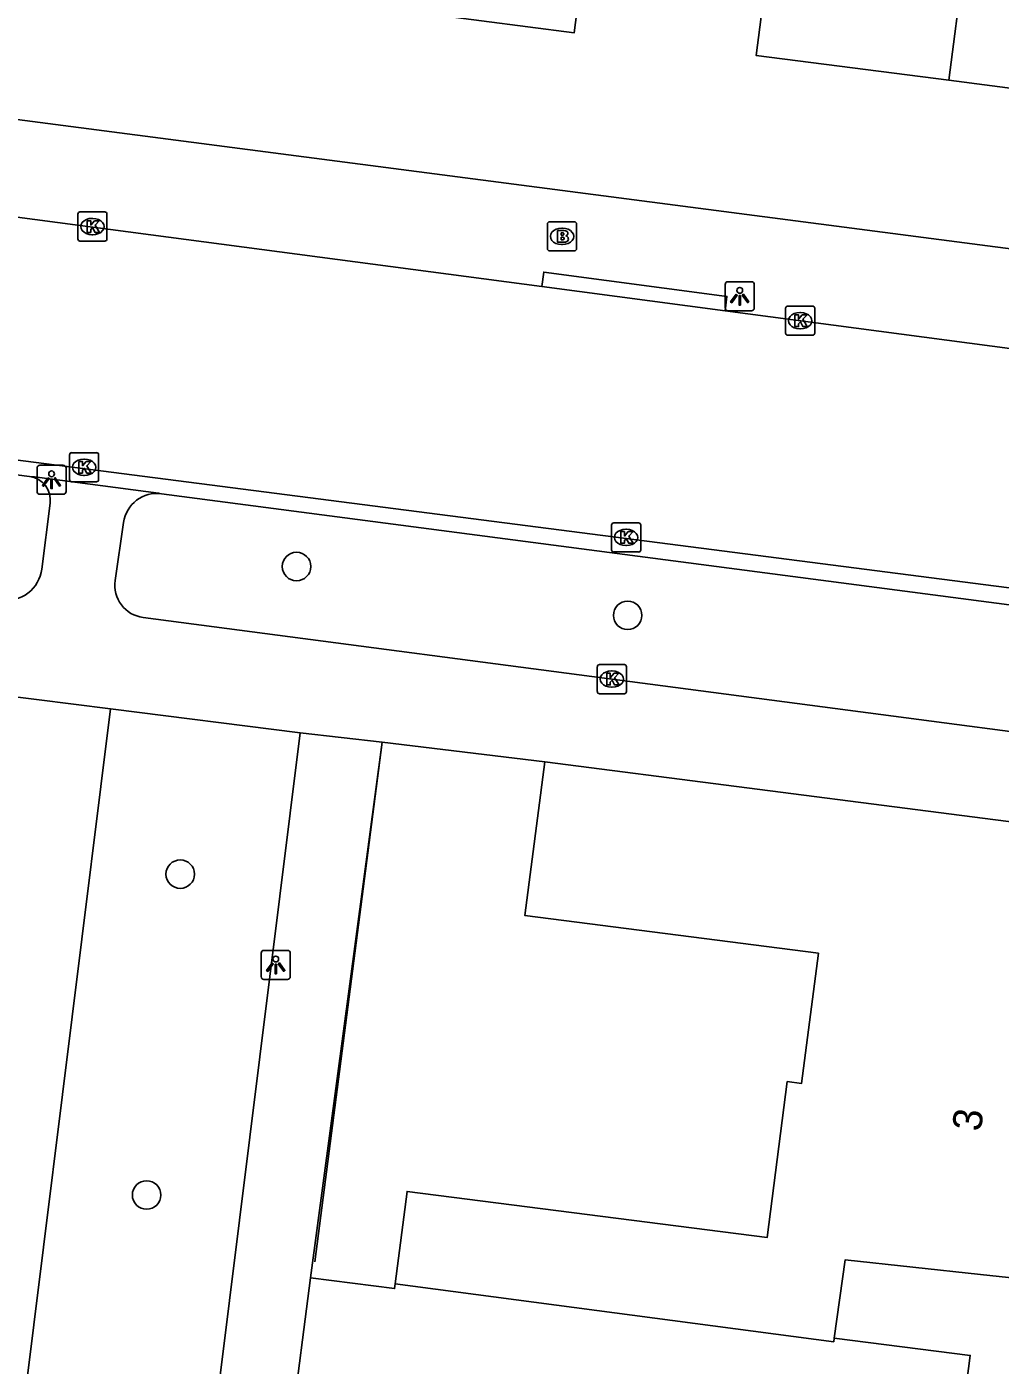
# Model space of a CAD drawing. Extents: x 162186 to 163152, y 385513 to 386513.
# Drawn here: x 162370.33 to 162403.73, y 386100.97 to 386146.91 of the extents above; entities that cross this region are included whole.
import ezdxf

# ---------------------------------------------------------------- set-up
doc = ezdxf.new("R2010")
doc.units = 0
for name, color, linetype in [('IMGEO_Boom', 7, 'Continuous'), ('IMGEO_Brandkraan', 7, 'Continuous'), ('IMGEO_Groenvoorziening', 7, 'Continuous'), ('IMGEO_Kolk', 7, 'Continuous'), ('IMGEO_Lichtpunt', 7, 'Continuous'), ('IMGEO_Muur', 7, 'Continuous'), ('IMGEO_Pand', 7, 'Continuous'), ('IMGEO_Pand_nummerreeks', 7, 'Continuous'), ('IMGEO_Rijbaan_lokaal_gesloten', 7, 'Continuous'), ('IMGEO_Voetpad_open', 7, 'Continuous')]:
    doc.layers.add(name, color=color, linetype=linetype)

msp = doc.modelspace()

# ---------------------------------------------------------------- linework, layer by layer
at = {"layer": 'IMGEO_Boom'}
for centre in [(162379.585, 386128.383), (162390.945, 386126.707), (162375.595, 386117.825), (162374.442, 386106.811)]:
    msp.add_circle(centre, 0.489, dxfattribs=at)
at = {"layer": 'IMGEO_Brandkraan'}
for p, q in [((162388.268, 386140.216), (162389.12, 386140.216)), ((162388.193, 386139.29), (162388.193, 386140.142)), ((162388.681, 386139.996), (162388.706, 386139.996)), ((162389.194, 386140.142), (162389.194, 386139.29)), ((162388.704, 386139.436), (162388.679, 386139.436)), ((162389.12, 386139.216), (162388.268, 386139.216))]:
    msp.add_line(p, q, dxfattribs=at)
for points in [[(162388.268, 386140.216), (162389.12, 386140.216)], [(162388.193, 386139.29), (162388.193, 386140.142)], [(162388.541, 386139.916), (162388.541, 386139.516), (162388.754, 386139.516)], [(162388.772, 386139.916), (162388.541, 386139.916)], [(162388.72, 386139.835), (162388.666, 386139.835), (162388.666, 386139.759)], [(162388.666, 386139.759), (162388.719, 386139.759)], [(162389.194, 386140.142), (162389.194, 386139.29)], [(162388.728, 386139.683), (162388.666, 386139.683), (162388.666, 386139.602)], [(162388.666, 386139.602), (162388.728, 386139.602)], [(162389.12, 386139.216), (162388.268, 386139.216)]]:
    msp.add_lwpolyline(points, dxfattribs=at)
for centre, radius, start, end in [((162388.27, 386140.14), 0.0765, 91.552, 178.448), ((162388.27, 386140.14), 0.0765, 91.552, 178.448), ((162389.118, 386140.14), 0.0765, 1.552, 88.448), ((162389.118, 386140.14), 0.0765, 1.552, 88.448), ((162388.721, 386139.797), 0.0379, 267.8285, 90.9355), ((162388.776, 386139.771), 0.145, 59.4692, 91.5367), ((162388.801, 386139.818), 0.0922, 285.5137, 58.1501), ((162388.806, 386139.626), 0.105, 301.3115, 78.989), ((162388.27, 386139.292), 0.0765, 181.552, 268.448), ((162388.27, 386139.292), 0.0765, 181.552, 268.448), ((162388.729, 386139.642), 0.0404, 269.8759, 90.5077), ((162388.76, 386139.767), 0.251, 268.6676, 293.5347), ((162389.118, 386139.292), 0.0765, 271.552, 358.448), ((162389.118, 386139.292), 0.0765, 271.552, 358.448)]:
    msp.add_arc(centre, radius, start, end, dxfattribs=at)
for centre, major_axis, ratio, start_param, end_param in [((162388.68, 386139.716), (-0.387, 0.002), 0.722429, 4.712389, 7.853982), ((162388.705, 386139.716), (-0.39, 0.002), 0.717154, 1.570796, 4.712389)]:
    msp.add_ellipse(centre, major_axis=major_axis, ratio=ratio, start_param=start_param, end_param=end_param, dxfattribs=at)
at = {"layer": 'IMGEO_Groenvoorziening'}
msp.add_lwpolyline([(162373.204, 386123.496), (162366.618, 386070.643)], dxfattribs=at)
at = {"layer": 'IMGEO_Kolk'}
for p, q in [((162372.081, 386139.627), (162372.081, 386140.479)), ((162372.156, 386140.553), (162373.008, 386140.553)), ((162372.569, 386140.333), (162372.594, 386140.333)), ((162373.082, 386140.479), (162373.082, 386139.627)), ((162372.592, 386139.773), (162372.567, 386139.773)), ((162373.008, 386139.553), (162372.156, 386139.553)), ((162396.363, 386136.395), (162396.363, 386137.247)), ((162396.438, 386137.321), (162397.29, 386137.321)), ((162396.851, 386137.101), (162396.876, 386137.101)), ((162397.364, 386137.247), (162397.364, 386136.395)), ((162396.874, 386136.541), (162396.849, 386136.541)), ((162397.29, 386136.321), (162396.438, 386136.321)), ((162371.795, 386131.365), (162371.795, 386132.217)), ((162371.87, 386132.291), (162372.722, 386132.291)), ((162372.283, 386132.071), (162372.308, 386132.071)), ((162372.796, 386132.217), (162372.796, 386131.365)), ((162372.306, 386131.511), (162372.281, 386131.511)), ((162372.722, 386131.291), (162371.87, 386131.291)), ((162390.391, 386128.956), (162390.391, 386129.808)), ((162390.466, 386129.882), (162391.318, 386129.882)), ((162390.879, 386129.662), (162390.904, 386129.662)), ((162391.392, 386129.808), (162391.392, 386128.956)), ((162391.318, 386128.882), (162390.466, 386128.882)), ((162390.902, 386129.102), (162390.877, 386129.102)), ((162389.979, 386125.019), (162390.831, 386125.019)), ((162389.904, 386124.093), (162389.904, 386124.945)), ((162390.392, 386124.799), (162390.417, 386124.799)), ((162390.905, 386124.945), (162390.905, 386124.093)), ((162390.415, 386124.239), (162390.39, 386124.239)), ((162390.831, 386124.019), (162389.979, 386124.019))]:
    msp.add_line(p, q, dxfattribs=at)
for points in [[(162372.081, 386139.627), (162372.081, 386140.479)], [(162372.156, 386140.553), (162373.008, 386140.553)], [(162372.402, 386140.253), (162372.525, 386140.253), (162372.525, 386140.102), (162372.655, 386140.253), (162372.819, 386140.253), (162372.673, 386140.102), (162372.826, 386139.853), (162372.674, 386139.853), (162372.589, 386140.017), (162372.525, 386139.95), (162372.525, 386139.853), (162372.402, 386139.853), (162372.402, 386140.253)], [(162373.082, 386140.479), (162373.082, 386139.627)], [(162373.008, 386139.553), (162372.156, 386139.553)], [(162396.363, 386136.395), (162396.363, 386137.247)], [(162396.438, 386137.321), (162397.29, 386137.321)], [(162396.684, 386137.021), (162396.807, 386137.021), (162396.807, 386136.87), (162396.937, 386137.021), (162397.101, 386137.021), (162396.955, 386136.87), (162397.108, 386136.621), (162396.956, 386136.621), (162396.871, 386136.785), (162396.807, 386136.718), (162396.807, 386136.621), (162396.684, 386136.621), (162396.684, 386137.021)], [(162397.364, 386137.247), (162397.364, 386136.395)], [(162397.29, 386136.321), (162396.438, 386136.321)], [(162371.795, 386131.365), (162371.795, 386132.217)], [(162371.87, 386132.291), (162372.722, 386132.291)], [(162372.116, 386131.991), (162372.239, 386131.991), (162372.239, 386131.84), (162372.369, 386131.991), (162372.533, 386131.991), (162372.387, 386131.84), (162372.54, 386131.591), (162372.388, 386131.591), (162372.303, 386131.755), (162372.239, 386131.688), (162372.239, 386131.591), (162372.116, 386131.591), (162372.116, 386131.991)], [(162372.796, 386132.217), (162372.796, 386131.365)], [(162372.722, 386131.291), (162371.87, 386131.291)], [(162390.391, 386128.956), (162390.391, 386129.808)], [(162390.466, 386129.882), (162391.318, 386129.882)], [(162390.712, 386129.582), (162390.835, 386129.582), (162390.835, 386129.431), (162390.965, 386129.582), (162391.129, 386129.582), (162390.983, 386129.431), (162391.136, 386129.182), (162390.984, 386129.182), (162390.899, 386129.346), (162390.835, 386129.279), (162390.835, 386129.182), (162390.712, 386129.182), (162390.712, 386129.582)], [(162391.392, 386129.808), (162391.392, 386128.956)], [(162391.318, 386128.882), (162390.466, 386128.882)], [(162389.979, 386125.019), (162390.831, 386125.019)], [(162389.904, 386124.093), (162389.904, 386124.945)], [(162390.225, 386124.719), (162390.348, 386124.719), (162390.348, 386124.568), (162390.478, 386124.719), (162390.642, 386124.719), (162390.496, 386124.568), (162390.649, 386124.319), (162390.497, 386124.319), (162390.412, 386124.483), (162390.348, 386124.416), (162390.348, 386124.319), (162390.225, 386124.319), (162390.225, 386124.719)], [(162390.905, 386124.945), (162390.905, 386124.093)], [(162390.831, 386124.019), (162389.979, 386124.019)]]:
    msp.add_lwpolyline(points, dxfattribs=at)
for centre, start, end in [((162372.158, 386140.477), 91.552, 178.448), ((162372.158, 386140.477), 91.552, 178.448), ((162373.006, 386140.477), 1.552, 88.448), ((162373.006, 386140.477), 1.552, 88.448), ((162372.158, 386139.629), 181.552, 268.448), ((162372.158, 386139.629), 181.552, 268.448), ((162373.006, 386139.629), 271.552, 358.448), ((162373.006, 386139.629), 271.552, 358.448), ((162396.44, 386137.245), 91.552, 178.448), ((162396.44, 386137.245), 91.552, 178.448), ((162397.288, 386137.245), 1.552, 88.448), ((162397.288, 386137.245), 1.552, 88.448), ((162396.44, 386136.397), 181.552, 268.448), ((162396.44, 386136.397), 181.552, 268.448), ((162397.288, 386136.397), 271.552, 358.448), ((162397.288, 386136.397), 271.552, 358.448), ((162371.872, 386132.215), 91.552, 178.448), ((162371.872, 386132.215), 91.552, 178.448), ((162372.72, 386132.215), 1.552, 88.448), ((162372.72, 386132.215), 1.552, 88.448), ((162371.872, 386131.367), 181.552, 268.448), ((162371.872, 386131.367), 181.552, 268.448), ((162372.72, 386131.367), 271.552, 358.448), ((162372.72, 386131.367), 271.552, 358.448), ((162390.468, 386129.806), 91.552, 178.448), ((162390.468, 386129.806), 91.552, 178.448), ((162391.316, 386129.806), 1.552, 88.448), ((162391.316, 386129.806), 1.552, 88.448), ((162390.468, 386128.958), 181.552, 268.448), ((162390.468, 386128.958), 181.552, 268.448), ((162391.316, 386128.958), 271.552, 358.448), ((162391.316, 386128.958), 271.552, 358.448), ((162389.981, 386124.943), 91.552, 178.448), ((162389.981, 386124.943), 91.552, 178.448), ((162390.829, 386124.943), 1.552, 88.448), ((162390.829, 386124.943), 1.552, 88.448), ((162389.981, 386124.095), 181.552, 268.448), ((162389.981, 386124.095), 181.552, 268.448), ((162390.829, 386124.095), 271.552, 358.448), ((162390.829, 386124.095), 271.552, 358.448)]:
    msp.add_arc(centre, 0.0765, start, end, dxfattribs=at)
for centre, major_axis, ratio, start_param, end_param in [((162372.568, 386140.053), (-0.387, 0.002), 0.722429, 4.712389, 7.853982), ((162372.593, 386140.053), (-0.39, 0.002), 0.717154, 1.570796, 4.712389), ((162396.85, 386136.821), (-0.387, 0.002), 0.722429, 4.712389, 7.853982), ((162396.875, 386136.821), (-0.39, 0.002), 0.717154, 1.570796, 4.712389), ((162372.282, 386131.791), (-0.387, 0.002), 0.722429, 4.712389, 7.853982), ((162372.307, 386131.791), (-0.39, 0.002), 0.717154, 1.570796, 4.712389), ((162390.878, 386129.382), (-0.387, 0.002), 0.722429, 4.712389, 7.853982), ((162390.903, 386129.382), (-0.39, 0.002), 0.717154, 1.570796, 4.712389), ((162390.391, 386124.519), (-0.387, 0.002), 0.722429, 4.712389, 7.853982), ((162390.416, 386124.519), (-0.39, 0.002), 0.717154, 1.570796, 4.712389)]:
    msp.add_ellipse(centre, major_axis=major_axis, ratio=ratio, start_param=start_param, end_param=end_param, dxfattribs=at)
at = {"layer": 'IMGEO_Lichtpunt'}
for p, q in [((162394.29, 386138.065), (162394.29, 386137.258)), ((162394.29, 386138.065), (162394.29, 386137.258)), ((162395.192, 386138.16), (162394.384, 386138.16)), ((162395.192, 386138.16), (162394.384, 386138.16)), ((162395.286, 386137.258), (162395.286, 386138.065)), ((162395.286, 386137.258), (162395.286, 386138.065)), ((162394.384, 386137.164), (162395.192, 386137.164)), ((162394.384, 386137.164), (162395.192, 386137.164)), ((162370.682, 386131.766), (162370.682, 386130.959)), ((162370.682, 386131.766), (162370.682, 386130.959)), ((162371.584, 386131.861), (162370.776, 386131.861)), ((162371.584, 386131.861), (162370.776, 386131.861)), ((162371.678, 386130.959), (162371.678, 386131.766)), ((162371.678, 386130.959), (162371.678, 386131.766)), ((162370.776, 386130.865), (162371.584, 386130.865)), ((162370.776, 386130.865), (162371.584, 386130.865)), ((162378.373, 386115.113), (162378.373, 386114.306)), ((162378.373, 386115.113), (162378.373, 386114.306)), ((162379.275, 386115.208), (162378.467, 386115.208)), ((162379.275, 386115.208), (162378.467, 386115.208)), ((162379.369, 386114.306), (162379.369, 386115.113)), ((162379.369, 386114.306), (162379.369, 386115.113)), ((162378.467, 386114.212), (162379.275, 386114.212)), ((162378.467, 386114.212), (162379.275, 386114.212))]:
    msp.add_line(p, q, dxfattribs=at)
for points in [[(162394.664, 386137.729), (162394.703, 386137.701), (162394.515, 386137.439), (162394.477, 386137.466), (162394.664, 386137.729)], [(162394.766, 386137.681), (162394.813, 386137.681), (162394.813, 386137.359), (162394.766, 386137.359), (162394.766, 386137.681)], [(162394.876, 386137.701), (162394.914, 386137.728), (162395.101, 386137.466), (162395.062, 386137.438), (162394.876, 386137.701)], [(162371.056, 386131.43), (162371.095, 386131.402), (162370.907, 386131.14), (162370.869, 386131.167), (162371.056, 386131.43)], [(162371.268, 386131.402), (162371.306, 386131.429), (162371.493, 386131.167), (162371.454, 386131.139), (162371.268, 386131.402)], [(162371.158, 386131.382), (162371.205, 386131.382), (162371.205, 386131.06), (162371.158, 386131.06), (162371.158, 386131.382)], [(162378.747, 386114.777), (162378.786, 386114.749), (162378.598, 386114.487), (162378.56, 386114.514), (162378.747, 386114.777)], [(162378.849, 386114.729), (162378.896, 386114.729), (162378.896, 386114.407), (162378.849, 386114.407), (162378.849, 386114.729)], [(162378.959, 386114.749), (162378.997, 386114.776), (162379.184, 386114.514), (162379.145, 386114.486), (162378.959, 386114.749)]]:
    msp.add_lwpolyline(points, dxfattribs=at)
for centre in [(162394.789, 386137.863), (162371.181, 386131.564), (162378.872, 386114.911)]:
    msp.add_circle(centre, 0.0994, dxfattribs=at)
for centre, start, end in [((162394.384, 386138.065), 90, 180), ((162394.384, 386138.065), 90, 180), ((162395.192, 386138.065), 0, 90), ((162395.192, 386138.065), 0, 90), ((162394.384, 386137.258), 180, 270), ((162394.384, 386137.258), 180, 270), ((162395.192, 386137.258), 270, 0), ((162395.192, 386137.258), 270, 360), ((162370.776, 386131.766), 90, 180), ((162370.776, 386131.766), 90, 180), ((162371.584, 386131.766), 0, 90), ((162371.584, 386131.766), 0, 90), ((162370.776, 386130.959), 180, 270), ((162370.776, 386130.959), 180, 270), ((162371.584, 386130.959), 270, 0), ((162371.584, 386130.959), 270, 360), ((162378.467, 386115.113), 90, 180), ((162378.467, 386115.113), 90, 180), ((162379.275, 386115.113), 0, 90), ((162379.275, 386115.113), 0, 90), ((162378.467, 386114.306), 180, 270), ((162378.467, 386114.306), 180, 270), ((162379.275, 386114.306), 270, 0), ((162379.275, 386114.306), 270, 360)]:
    msp.add_arc(centre, 0.0946, start, end, dxfattribs=at)
at = {"layer": 'IMGEO_Muur'}
for points in [[(162380.207, 386104.515), (162382.521, 386122.36)], [(162382.521, 386122.36), (162388.099, 386121.683)]]:
    msp.add_lwpolyline(points, dxfattribs=at)
at = {"layer": 'IMGEO_Pand'}
for points in [[(162382.749, 386147.526), (162389.104, 386146.699), (162389.788, 386151.955), (162392.863, 386151.556), (162393.507, 386156.515), (162393.823, 386158.944), (162394.164, 386158.901)], [(162402.948, 386152.681), (162396.334, 386153.537), (162396.025, 386151.145), (162395.991, 386150.886), (162395.349, 386145.927), (162401.959, 386145.072)], [(162402.948, 386152.681), (162401.959, 386145.072)], [(162401.959, 386145.072), (162408.339, 386144.246)], [(162382.971, 386103.758), (162383.379, 386106.936), (162395.728, 386105.35), (162396.417, 386110.706), (162396.913, 386110.643), (162397.487, 386115.107), (162387.42, 386116.401), (162388.099, 386121.683)], [(162388.099, 386121.683), (162407.83, 386119.134)], [(162407.83, 386119.134), (162407.151, 386113.873), (162406.228, 386113.986), (162404.967, 386103.874), (162403.05, 386104.082), (162398.406, 386104.586), (162398.034, 386101.902)], [(162379.417, 386098.915), (162380.067, 386103.971)], [(162380.067, 386103.971), (162382.951, 386103.601), (162382.971, 386103.758)], [(162398.034, 386101.902), (162398.016, 386101.772), (162382.971, 386103.758)], [(162391.923, 386084.208), (162392.295, 386086.949), (162397.931, 386086.235), (162399.834, 386085.994), (162401.129, 386096.126), (162402.02, 386096.032), (162402.695, 386101.305), (162398.034, 386101.902)]]:
    msp.add_lwpolyline(points, dxfattribs=at)
at = {"layer": 'IMGEO_Rijbaan_lokaal_gesloten'}
for points in [[(162350.777, 386142.911), (162387.999, 386137.992)], [(162394.285, 386137.161), (162387.999, 386137.992)], [(162394.285, 386137.161), (162414.771, 386134.451)], [(162349.248, 386134.706), (162413.706, 386126.402)]]:
    msp.add_lwpolyline(points, dxfattribs=at)
at = {"layer": 'IMGEO_Voetpad_open'}
for points in [[(162477.513, 386129.721), (162345.395, 386146.93)], [(162387.999, 386137.992), (162388.064, 386138.487), (162394.35, 386137.656), (162394.285, 386137.161)], [(162370.427, 386131.472), (162343.99, 386134.88)], [(162374.947, 386130.882), (162374.85, 386130.906), (162370.591, 386131.46), (162370.427, 386131.472)], [(162371.133, 386130.556), (162370.844, 386128.296)], [(162433.897, 386123.153), (162374.947, 386130.882)], [(162373.362, 386127.9), (162373.651, 386129.899)], [(162335.109, 386128.306), (162373.204, 386123.496)], [(162433.217, 386118.933), (162412.591, 386121.605), (162374.32, 386126.635)], [(162373.204, 386123.496), (162379.704, 386122.675)], [(162379.704, 386122.675), (162373.139, 386069.824)], [(162382.521, 386122.36), (162379.704, 386122.675)], [(162380.067, 386103.971), (162382.521, 386122.36)], [(162382.521, 386122.36), (162388.099, 386121.683)]]:
    msp.add_lwpolyline(points, dxfattribs=at)
for centre, radius, start, end in [((162370.32, 386130.66), 0.819, 352.7405, 82.5054), ((162374.799, 386129.732), 1.16, 82.6475, 171.7123), ((162369.615, 386128.454), 1.24, 262.4197, 352.6896), ((162374.464, 386127.739), 1.113, 171.6863, 262.5878)]:
    msp.add_arc(centre, radius, start, end, dxfattribs=at)

# ---------------------------------------------------------------- texts
at = {"layer": 'IMGEO_Pand_nummerreeks'}
msp.add_text('3', height=1, rotation=82.8917, dxfattribs=at).set_placement((162403.063, 386108.969))

doc.saveas('drawing.dxf')
